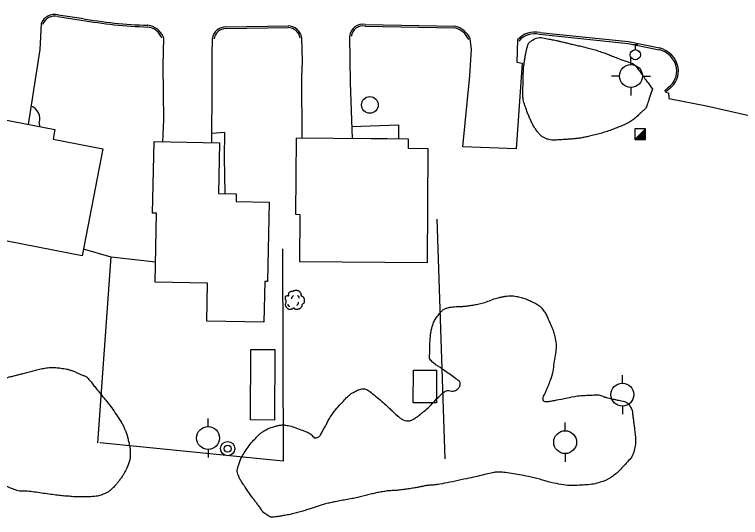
# Model space of a CAD drawing. Extents: x 2145380 to 2156929, y 139568 to 149130.
# Drawn here: x 2150031.7 to 2150285.2, y 143765.1 to 143940.8 of the extents above; entities that cross this region are included whole.
import ezdxf

# ---------------------------------------------------------------- set-up
doc = ezdxf.new("R2010")
doc.units = 0
for name, color, linetype in [('Default', 7, 'Continuous'), ('TOPO_Asphalt', 7, 'Continuous'), ('TOPO_Building', 7, 'Continuous'), ('TOPO_Curb Back', 7, 'Continuous'), ('TOPO_Fence', 7, 'Continuous'), ('TOPO_Misc', 7, 'Continuous'), ('TOPO_Power Pole', 7, 'Continuous'), ('TOPO_San Manhole', 7, 'Continuous'), ('TOPO_Sidewalk', 7, 'Continuous'), ('TOPO_Tree', 7, 'Continuous'), ('TOPO_Tree Line', 7, 'Continuous'), ('TOPO_Wall Freestanding', 7, 'Continuous'), ('TOPO_Water Fire Hydrant', 7, 'Continuous'), ('TOPO_Water Valve', 7, 'Continuous')]:
    doc.layers.add(name, color=color, linetype=linetype)

# ---------------------------------------------------------------- blocks, each defined once
blk = doc.blocks.new('TREE')
at = {"layer": 'TOPO_Tree'}
for points in [[(-14.1, -0.4), (-14.2, 0.5), (-14.4, 1.4), (-14.6, 2.3), (-14.8, 3.2), (-15.5, 4), (-15.7, 4.9), (-15.8, 5.6), (-15.7, 6.3), (-15.7, 7), (-15.6, 7.9), (-15.7, 8.8), (-15.1, 9.7), (-14.6, 10.4), (-13.8, 10.5), (-13, 10.7), (-12.2, 11), (-11.1, 10), (-10.4, 10.7), (-9.4, 11.7), (-10.3, 13.3), (-9.8, 14.4), (-9.6, 15.1), (-9.3, 15.9), (-8.8, 16.5), (-8.2, 17.3), (-7.5, 17.7), (-6.7, 18.1), (-6.1, 18.4), (-5.6, 18.6), (-5.1, 18.7), (-4.5, 18.7), (-4, 18.5), (-3.5, 18.1)], [(-3.5, 17.6), (-3.1, 18.3), (-2.6, 18.8), (-1.9, 19.2), (-1, 19.7), (-0.2, 20), (0.7, 20.2), (1.6, 20.5), (2.5, 20.8), (3.4, 20.8), (4.1, 20.7), (4.8, 20.5), (5.5, 20.2), (6.4, 19.9), (7.3, 19.7), (8.2, 19.2), (9.4, 18.4), (10, 17.2), (10.8, 16), (11.2, 15.3), (11.6, 14.6), (11.9, 13.9), (12.2, 13.1), (11.4, 12), (11.9, 11.2), (12, 11), (12.2, 10.9), (12.4, 10.7), (12.9, 10.4), (13.5, 10), (14, 9.7), (14.7, 9.2), (15.4, 8.7), (16.1, 8.1), (16.7, 7.5), (16.9, 6.7), (17.1, 6), (17.6, 4.4), (17.7, 2.8), (17.7, 1.2), (17.7, -0.2), (17.8, -2.2), (16.6, -3), (15.5, -3.8), (14.3, -4.6), (13.2, -5.3)], [(13.2, -5.3), (13.3, -5.8), (13.4, -6.3), (13.4, -6.7), (13.8, -8.5), (12.2, -10), (10.8, -11.5), (10, -12.3), (9.1, -12.8), (8.2, -13.1), (6, -13.8), (3.3, -13.6), (1.3, -13.1), (0.5, -12.9), (-0.1, -11.4), (-0.8, -11.5), (-2, -11.6), (-3.3, -12.8), (-4.5, -13.1), (-6.1, -13.5), (-7.8, -14), (-9.3, -13.6), (-11.4, -13.1), (-12.8, -11.4), (-14.1, -9.4), (-15.3, -7.3), (-15.6, -5.1), (-15.1, -3), (-14.9, -1.9), (-13.9, -0.8), (-13.5, 0.1)], [(-4.2, 5.1), (-4.5, 6.1), (-4.3, 7.2), (-3.8, 8.2), (-3.3, 9.3), (-2.7, 10.3), (-1.6, 11)], [(5.9, 11.2), (6.5, 10.7), (7, 10.2), (7.4, 9.5), (7.9, 8.6), (8.3, 7.6), (8.5, 6.6)], [(-11.4, -4.5), (-11.5, -5.4), (-11, -6.3), (-10.1, -7.2), (-9.3, -8), (-8.5, -8.3), (-7.7, -8.1)], [(4.8, -6.3), (5.7, -5.7), (6.3, -4.9), (6.8, -3.9), (7.4, -2.8), (7.6, -1.7), (7.5, -0.6)]]:
    blk.add_open_spline(points, degree=3, dxfattribs=at)
blk = doc.blocks.new('POWPOL')
at = {"layer": 'TOPO_Power Pole'}
for p, q in [((0, 10.16), (0, 17.34)), ((0, -10.16), (0, -17.34))]:
    blk.add_line(p, q, dxfattribs=at)
blk.add_circle((0, 0), 10.16, dxfattribs=at)
blk = doc.blocks.new('FIRHYD')
at = {"layer": 'TOPO_Water Fire Hydrant'}
for p, q in [((-0.02, 10.16), (-0.03, 17.34)), ((10.16, 0.02), (17.34, 0.03)), ((-10.16, -0.02), (-17.34, -0.03)), ((0.02, -10.16), (0.03, -17.34))]:
    blk.add_line(p, q, dxfattribs=at)
blk.add_circle((0, 0), 10.16, dxfattribs=at)
blk = doc.blocks.new('WATVAL')
at = {"layer": 'Default'}
for p, q in [((-2.25, 9), (2.25, 9)), ((0, 4.5), (0, 9))]:
    blk.add_line(p, q, dxfattribs=at)
blk.add_circle((0, 0), 4.5, dxfattribs=at)
blk = doc.blocks.new('EXMHSS')
at = {"layer": 'Default'}
for radius in [6.3, 3.13]:
    blk.add_circle((0, 0), radius, dxfattribs=at)

msp = doc.modelspace()

# ---------------------------------------------------------------- linework, layer by layer
at = {"layer": 'TOPO_Asphalt'}
for points in [[(2150041, 143937.58), (2150040.62, 143928.64), (2150036.56, 143902.45)], [(2150083.74, 143932.76), (2150083.48, 143922.9), (2150083.7, 143904.03), (2150083.37, 143896.39)], [(2150100.64, 143896.05), (2150100.7, 143916.09), (2150100.79, 143926.8), (2150100.8, 143932.4)], [(2150132.1, 143897.62), (2150132.05, 143919.07), (2150132.25, 143924.57), (2150132.06, 143932.72)], [(2150148.7, 143933.24), (2150148.95, 143916.98), (2150149.56, 143897.48)], [(2150207.34, 143931.97), (2150207.1, 143924.24), (2150208.99, 143923.81), (2150206.81, 143893.93), (2150188.28, 143894.58), (2150190.71, 143919.4), (2150191.28, 143928.73), (2150190.84, 143932.31)], [(2150259.02, 143913.65), (2150260.01, 143913.51), (2150260.09, 143911.49), (2150273.24, 143908.93), (2150289.75, 143905.24), (2150288.43, 143907.96)]]:
    msp.add_lwpolyline(points, dxfattribs=at)
at = {"layer": 'TOPO_Building'}
for points in [[(2150062.6, 143893.96), (2150055.4, 143856.58), (2150024.29, 143862.58), (2150027.24, 143877.91), (2150011.36, 143880.97), (2150016.26, 143906.37), (2150045.86, 143900.66), (2150045.22, 143897.31)], [(2150080.85, 143847.39), (2150081.32, 143871.38), (2150079.94, 143871.41), (2150080.44, 143896.45), (2150103.27, 143896), (2150102.92, 143878.35), (2150109.16, 143878.23), (2150109.11, 143875.54), (2150120.63, 143875.31), (2150120.08, 143847.53), (2150119.09, 143847.55), (2150118.81, 143833.34), (2150098.86, 143833.73), (2150099.12, 143847.03)], [(2150131.18, 143854.54), (2150175.86, 143854.18), (2150176.19, 143893.93), (2150169.25, 143893.99), (2150169.27, 143897.32), (2150130.07, 143897.64), (2150129.85, 143871.04), (2150131.31, 143871.02)], [(2150122.62, 143823.78), (2150122.44, 143799.17), (2150114.09, 143799.23), (2150114.28, 143823.84)], [(2150170.95, 143805.21), (2150171, 143816.61), (2150179.06, 143816.57), (2150179.01, 143805.18)]]:
    msp.add_lwpolyline(points, close=True, dxfattribs=at)
at = {"layer": 'TOPO_Curb Back'}
for points in [[(2150046.86, 143940.09), (2150055.05, 143938.91)], [(2150046.97, 143940.68), (2150055.15, 143939.5)], [(2150105.57, 143936.52), (2150127.25, 143936.88)], [(2150154.16, 143937.36), (2150185.41, 143936.72)], [(2150105.57, 143935.92), (2150127.24, 143936.28)], [(2150154.1, 143936.76), (2150185.35, 143936.12)], [(2150215.11, 143934.5), (2150246.09, 143931.35), (2150256.92, 143929.14)], [(2150215.01, 143933.91), (2150246, 143930.76), (2150256.79, 143928.55)], [(2150260.05, 143915.4), (2150258.61, 143914.1)], [(2150260.44, 143914.94), (2150259.02, 143913.65)]]:
    msp.add_lwpolyline(points, dxfattribs=at)
for centre, radius, start, end in [((2150045.74, 143935.76), 5.08, 75.9363, 158.963), ((2150045.74, 143935.76), 4.48, 75.5566, 158.963), ((2150083.46, 144097.11), 160.13, 259.8161, 268.1327), ((2150083.46, 144097.11), 160.73, 259.8198, 268.1235), ((2150077.47, 143930.42), 6.69, 20.4531, 83.339), ((2150127.08, 143931.82), 5.06, 10.2199, 88.0955), ((2150153.35, 143932.75), 4.68, 80.0979, 173.9872), ((2150153.35, 143932.75), 4.08, 79.4769, 173.9872), ((2150077.47, 143930.42), 6.09, 20.4531, 83.1084), ((2150105.55, 143931.72), 4.8, 89.8448, 171.8047), ((2150105.55, 143931.72), 4.2, 89.7686, 171.8047), ((2150127.08, 143931.82), 4.46, 10.2199, 87.9095), ((2150183.93, 143929.35), 6.92, 23.1623, 78.165), ((2150183.93, 143929.35), 7.52, 23.1623, 78.6005), ((2150213.33, 143926.77), 7.93, 77.0757, 139.0313), ((2150213.33, 143926.77), 7.33, 76.7899, 139.0313), ((2150254.79, 143920.59), 8.21, 11.0952, 75.8763), ((2150254.79, 143920.59), 8.81, 10.9703, 75.9655), ((2150255.53, 143921.22), 7.37, 307.8373, 7.4212), ((2150255.53, 143921.22), 7.97, 307.998, 7.5598)]:
    msp.add_arc(centre, radius, start, end, dxfattribs=at)
at = {"layer": 'TOPO_Fence'}
for p, q in [((2150182.09, 143785.61), (2150179.29, 143869.29)), ((2150065.53, 143856.09), (2150055.84, 143858.9))]:
    msp.add_line(p, q, dxfattribs=at)
for points in [[(2150125.31, 143858.92), (2150125.48, 143784.77), (2150061.51, 143791.19)], [(2150060.84, 143791.25), (2150065.52, 143856.14), (2150080.99, 143854.42)]]:
    msp.add_lwpolyline(points, dxfattribs=at)
at = {"layer": 'TOPO_Misc'}
for p, q in [((2150248.29, 143897.14), (2150252.02, 143900.89)), ((2150249.94, 143898.8), (2150252.02, 143898.8)), ((2150250.13, 143898.99), (2150252.02, 143898.99)), ((2150250.31, 143899.17), (2150252.02, 143899.17)), ((2150250.5, 143899.36), (2150252.02, 143899.36)), ((2150250.68, 143899.54), (2150252.02, 143899.54)), ((2150250.87, 143899.73), (2150252.02, 143899.73)), ((2150251.06, 143899.91), (2150252.02, 143899.91)), ((2150251.25, 143900.1), (2150252.02, 143900.1)), ((2150251.44, 143900.3), (2150252.02, 143900.3)), ((2150251.62, 143900.48), (2150252.02, 143900.48)), ((2150251.81, 143900.67), (2150252.02, 143900.67)), ((2150251.99, 143900.85), (2150252.02, 143900.85)), ((2150248.44, 143897.3), (2150252.03, 143897.3)), ((2150248.63, 143897.49), (2150252.03, 143897.49)), ((2150248.82, 143897.67), (2150252.03, 143897.67)), ((2150249.01, 143897.86), (2150252.03, 143897.86)), ((2150249.19, 143898.05), (2150252.03, 143898.05)), ((2150249.38, 143898.24), (2150252.03, 143898.24)), ((2150249.57, 143898.43), (2150252.03, 143898.43)), ((2150249.75, 143898.61), (2150252.02, 143898.61))]:
    msp.add_line(p, q, dxfattribs=at)
msp.add_lwpolyline([(2150252.03, 143897.15), (2150252.02, 143900.89), (2150248.28, 143900.88), (2150248.29, 143897.14), (2150252.03, 143897.15)], dxfattribs=at)
at = {"layer": 'TOPO_Sidewalk'}
for points in [[(2150040.4, 143902.96), (2150040.48, 143901.7)], [(2150149.42, 143901.72), (2150165.76, 143902.3), (2150165.73, 143897.35)], [(2150105.06, 143890.93), (2150105.13, 143899.66), (2150100.65, 143899.3)], [(2150150.05, 143897.48), (2150161.57, 143897.58), (2150161.56, 143897.38)]]:
    msp.add_lwpolyline(points, dxfattribs=at)
msp.add_arc((2150035.76, 143904.39), 4.85, 342.8084, 68.2542, dxfattribs=at)
at = {"layer": 'TOPO_Tree Line'}
for points in [[(2150254.45, 143914.78), (2150252.79, 143917.08), (2150251.13, 143919.38), (2150249.47, 143921.68), (2150247.83, 143923.95), (2150244.64, 143924.54), (2150242.05, 143925.62), (2150240.41, 143926.31), (2150238.79, 143927.01), (2150237.12, 143927.57), (2150235.31, 143928.18), (2150233.5, 143928.79), (2150231.64, 143929.23), (2150229.9, 143929.64), (2150228.15, 143930.03), (2150226.4, 143930.44), (2150224.92, 143930.79), (2150223.45, 143931.15), (2150221.97, 143931.5), (2150220.97, 143931.74), (2150219.95, 143931.93), (2150218.94, 143932.13), (2150216.71, 143932.57), (2150214.34, 143933.05), (2150212.14, 143931.57), (2150211.12, 143930.89), (2150210.82, 143929.86), (2150210.57, 143928.83), (2150210.31, 143927.72), (2150210.07, 143926.62), (2150209.91, 143925.5), (2150209.71, 143924.12), (2150209.46, 143922.75), (2150209.39, 143921.37), (2150209.33, 143920.15), (2150209.32, 143918.92), (2150209.29, 143917.7), (2150209.24, 143915.94), (2150209.19, 143914.18), (2150209.22, 143912.42), (2150209.25, 143910.71), (2150209.91, 143909.08), (2150210.48, 143907.44), (2150210.96, 143906.06), (2150211.51, 143904.76), (2150212.13, 143903.45), (2150212.7, 143902.23), (2150213.38, 143901.12), (2150214.21, 143900.01), (2150215, 143898.95), (2150215.93, 143898.1), (2150217.17, 143897.56), (2150218.2, 143897.11), (2150219.25, 143896.92), (2150220.32, 143896.96), (2150221.25, 143897), (2150222.18, 143897.04), (2150223.12, 143897.11), (2150224.64, 143897.22), (2150226.16, 143897.31), (2150227.69, 143897.47), (2150229.11, 143897.61), (2150230.52, 143897.89), (2150231.92, 143898.2), (2150233.89, 143898.63), (2150235.84, 143899.13), (2150237.76, 143899.74), (2150239.52, 143900.3), (2150241.24, 143900.96), (2150242.96, 143901.62), (2150244, 143902.03), (2150245.02, 143902.46), (2150246.01, 143902.98), (2150246.8, 143903.39), (2150247.49, 143903.92), (2150248.17, 143904.48), (2150248.85, 143905.05), (2150249.48, 143905.65), (2150250.1, 143906.28), (2150250.99, 143907.16), (2150252.1, 143907.95), (2150252.5, 143909.13), (2150253.15, 143911.01), (2150253.8, 143912.9), (2150254.45, 143914.78)], [(2150228.19, 143807.64), (2150225.3, 143807.05), (2150222.41, 143806.47), (2150219.52, 143805.88), (2150218.4, 143805.65), (2150216.15, 143805.6), (2150216.17, 143806.67), (2150216.18, 143807.45), (2150216.8, 143808.24), (2150217.11, 143809.02), (2150217.54, 143810.1), (2150217.98, 143811.17), (2150218.41, 143812.25), (2150219.45, 143814.85), (2150219.82, 143817.67), (2150220.27, 143820.43), (2150220.68, 143823.03), (2150220.92, 143825.74), (2150220.36, 143828.33), (2150219.99, 143830.04), (2150219.27, 143831.63), (2150218.56, 143833.25), (2150217.91, 143834.75), (2150217.31, 143836.17), (2150216.32, 143837.51), (2150215.22, 143839), (2150213.7, 143839.89), (2150212.04, 143840.68), (2150210.32, 143841.49), (2150208.61, 143842.08), (2150206.77, 143842.38), (2150205.91, 143842.52), (2150205.04, 143842.59), (2150204.19, 143842.51), (2150203.04, 143842.4), (2150201.89, 143842.22), (2150200.76, 143841.93), (2150198.55, 143841.36), (2150196.5, 143840.37), (2150194.29, 143839.84), (2150192.65, 143839.46), (2150191, 143839.16), (2150189.33, 143838.99), (2150188.18, 143838.87), (2150187.03, 143838.87), (2150185.88, 143838.79), (2150184.8, 143838.7), (2150183.73, 143838.58), (2150182.66, 143838.29), (2150181.64, 143838.01), (2150180.88, 143837.26), (2150180.17, 143836.42), (2150179.01, 143835.04), (2150178.13, 143833.65), (2150177.62, 143832), (2150177.28, 143830.87), (2150177.07, 143829.75), (2150176.94, 143828.6), (2150176.78, 143827.06), (2150176.75, 143825.51), (2150176.75, 143823.96), (2150176.75, 143822.47), (2150176.37, 143820.65), (2150177.55, 143819.54), (2150178.66, 143818.51), (2150179.81, 143817.89), (2150180.94, 143817.08), (2150182.85, 143815.71), (2150184.8, 143814.37), (2150186.7, 143813), (2150187.5, 143812.43), (2150187.21, 143810.69), (2150186.45, 143810.06), (2150185.08, 143808.93), (2150182.62, 143809.82), (2150181.32, 143808.66), (2150179.15, 143806.74), (2150177.22, 143804.4), (2150174.98, 143802.49), (2150173.86, 143801.53), (2150172.77, 143800.63), (2150171.48, 143799.78), (2150170.57, 143799.18), (2150169.43, 143798.73), (2150168.48, 143798.94), (2150167.46, 143799.15), (2150166.41, 143799.77), (2150165.55, 143800.52), (2150164.27, 143801.63), (2150163.15, 143802.8), (2150161.92, 143803.92), (2150159.88, 143805.77), (2150157.83, 143807.55), (2150155.64, 143809.23), (2150154.44, 143810.15), (2150152.47, 143810.11), (2150151.15, 143809.43), (2150149.65, 143808.66), (2150148.27, 143807.65), (2150147.07, 143806.37), (2150145.12, 143804.31), (2150143.35, 143802.3), (2150141.85, 143799.98), (2150141.02, 143798.7), (2150140.47, 143797.32), (2150139.68, 143796), (2150139.04, 143794.93), (2150138.41, 143793.49), (2150137.44, 143793.07), (2150136.39, 143792.63), (2150135.17, 143794.47), (2150133.92, 143794.94), (2150131.67, 143795.79), (2150129.43, 143796.74), (2150127.1, 143797.25), (2150125.86, 143797.52), (2150124.54, 143797.41), (2150123.29, 143797.12), (2150121.73, 143796.76), (2150120.27, 143796.23), (2150118.87, 143795.35), (2150117.81, 143794.68), (2150116.93, 143793.93), (2150116.08, 143793.04), (2150114.33, 143791.18), (2150112.88, 143789.28), (2150111.54, 143787.08), (2150110.73, 143785.75), (2150110.21, 143784.36), (2150109.8, 143782.9), (2150109.57, 143782.09), (2150109.45, 143781.17), (2150109.72, 143780.37), (2150110.14, 143779.14), (2150110.73, 143777.97), (2150111.46, 143776.9), (2150112.47, 143775.39), (2150113.48, 143773.91), (2150114.55, 143772.45), (2150115.32, 143771.39), (2150116.12, 143770.35), (2150116.91, 143769.3), (2150117.79, 143768.14), (2150118.43, 143766.98), (2150119.79, 143766.03), (2150121.2, 143765.03), (2150122.83, 143765.33), (2150124.32, 143765.57), (2150126.11, 143765.86), (2150127.92, 143766.14), (2150129.69, 143766.63), (2150131.47, 143767.12), (2150133.22, 143767.61), (2150134.97, 143768.15), (2150136.35, 143768.57), (2150137.69, 143769.1), (2150139.08, 143769.5), (2150140.76, 143769.99), (2150142.47, 143770.37), (2150144.19, 143770.73), (2150146.33, 143771.17), (2150148.49, 143771.47), (2150150.63, 143771.94), (2150152.44, 143772.33), (2150154.22, 143772.84), (2150156.03, 143773.26), (2150157.69, 143773.64), (2150159.35, 143774.01), (2150161.03, 143774.26), (2150162.72, 143774.52), (2150164.43, 143774.49), (2150166.12, 143774.7), (2150167.94, 143774.93), (2150169.74, 143775.18), (2150171.55, 143775.47), (2150172.88, 143775.69), (2150174.18, 143776.03), (2150175.51, 143776.25), (2150176.94, 143776.48), (2150178.41, 143776.45), (2150179.83, 143776.71), (2150183.71, 143777.42), (2150187.57, 143778.26), (2150191.42, 143779.08), (2150193.92, 143779.61), (2150196.38, 143780.27), (2150198.89, 143780.79), (2150199.81, 143780.99), (2150200.78, 143781.02), (2150201.72, 143780.94), (2150204.53, 143780.69), (2150207.32, 143780.19), (2150210.11, 143779.65), (2150214.12, 143778.85), (2150217.98, 143777.52), (2150222, 143776.78), (2150224.71, 143776.27), (2150227.51, 143776.29), (2150230.24, 143776.45), (2150232.64, 143776.58), (2150234.99, 143777.02), (2150237.33, 143777.81), (2150238.27, 143778.13), (2150239.1, 143778.58), (2150239.93, 143779.14), (2150241.65, 143780.33), (2150243.06, 143781.64), (2150244.48, 143783.21), (2150246.1, 143784.99), (2150247.66, 143786.79), (2150248.17, 143789.09), (2150248.63, 143791.18), (2150248.48, 143793.31), (2150248.25, 143795.4), (2150248.08, 143796.93), (2150247.87, 143798.47), (2150247.64, 143800), (2150247.46, 143801.21), (2150247.51, 143802.42), (2150246.86, 143803.57), (2150245.83, 143805.41), (2150243.61, 143805.84), (2150241.72, 143806.28), (2150240.76, 143806.51), (2150239.78, 143806.7), (2150238.82, 143806.93), (2150237.43, 143807.26), (2150236.08, 143808.04), (2150234.65, 143807.96), (2150232.49, 143807.86), (2150230.34, 143807.75), (2150228.19, 143807.64), (2150228.19, 143807.64)], [(2150027.08, 143776.77), (2150028.57, 143776.16), (2150030.05, 143775.56), (2150031.53, 143774.95), (2150033.52, 143774.14), (2150035.8, 143774.42), (2150037.93, 143774.12), (2150040.53, 143773.75), (2150043.13, 143773.36), (2150045.74, 143773.01), (2150047.75, 143772.73), (2150049.77, 143772.6), (2150051.78, 143772.44), (2150053.89, 143772.27), (2150056, 143772.32), (2150058.11, 143772.38), (2150059.82, 143772.44), (2150061.5, 143772.73), (2150063.14, 143773.41), (2150064.13, 143773.82), (2150064.94, 143774.42), (2150065.72, 143775.13), (2150066.39, 143775.74), (2150067.01, 143776.36), (2150067.57, 143777.07), (2150068.38, 143778.09), (2150069.12, 143779.13), (2150069.81, 143780.24), (2150070.31, 143781.06), (2150070.71, 143781.88), (2150071.09, 143782.79), (2150071.66, 143784.17), (2150072.08, 143785.58), (2150072.15, 143787.02), (2150072.21, 143788.47), (2150071.96, 143789.96), (2150071.63, 143791.41), (2150071.31, 143792.8), (2150070.99, 143794.14), (2150070.45, 143795.46), (2150069.9, 143796.78), (2150069.28, 143798.03), (2150068.5, 143799.21), (2150066.9, 143801.62), (2150065.29, 143804), (2150063.48, 143806.24), (2150062.49, 143807.45), (2150061.5, 143808.66), (2150060.52, 143809.87), (2150059.47, 143811.16), (2150058.49, 143812.47), (2150057.41, 143813.74), (2150056.75, 143814.52), (2150055.65, 143814.75), (2150054.71, 143815.17), (2150053.53, 143815.71), (2150052.38, 143816.26), (2150051.13, 143816.65), (2150050.06, 143816.99), (2150048.97, 143817.16), (2150047.86, 143817.3), (2150047.03, 143817.41), (2150046.19, 143817.49), (2150045.36, 143817.5), (2150044.33, 143817.52), (2150043.3, 143817.48), (2150042.27, 143817.29), (2150041.38, 143817.13), (2150040.51, 143816.94), (2150039.64, 143816.72), (2150037.87, 143816.26), (2150036.1, 143815.79), (2150034.33, 143815.34), (2150033.07, 143815.02), (2150031.81, 143814.7), (2150030.55, 143814.37), (2150028.28, 143813.79), (2150026.02, 143813.21), (2150023.76, 143812.62), (2150021.83, 143812.12), (2150019.94, 143811.49), (2150018.04, 143810.9), (2150016.86, 143810.52), (2150015.71, 143810.09), (2150014.56, 143809.63), (2150013.06, 143809.02), (2150011.64, 143808.26), (2150010.31, 143807.31), (2150009.34, 143806.62), (2150008.49, 143805.84), (2150007.66, 143805), (2150007.03, 143804.37), (2150006.46, 143803.71), (2150005.89, 143803.02), (2150004.62, 143801.45), (2150003.54, 143799.85), (2150002.61, 143798.01), (2150002.08, 143796.96), (2150001.78, 143795.87), (2150001.65, 143794.73), (2150001.55, 143793.87), (2150001.54, 143793.01), (2150001.59, 143792.15), (2150001.65, 143791.15), (2150001.81, 143790.15), (2150001.98, 143789.15), (2150002.2, 143787.84), (2150002.32, 143786.52), (2150003.27, 143785.4), (2150004.12, 143784.4), (2150005.23, 143784.06), (2150006.34, 143783.69), (2150008.09, 143783.1), (2150009.86, 143782.55), (2150011.61, 143781.94), (2150014.43, 143780.97), (2150017.22, 143779.92), (2150020.06, 143779.01), (2150022.4, 143778.26), (2150024.74, 143777.51), (2150027.08, 143776.77)]]:
    msp.add_open_spline(points, degree=3, dxfattribs=at)
at = {"layer": 'TOPO_Wall Freestanding'}
msp.add_line((2150105.31, 143878.3), (2150105.06, 143890.92), dxfattribs=at)
msp.add_circle((2150155.78, 143909.25), 2.91, dxfattribs=at)

# ---------------------------------------------------------------- block references
at = {"layer": 'TOPO_Power Pole', "xscale": 0.39370000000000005, "yscale": 0.3937000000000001}
for p in [(2150243.94, 143808.06), (2150099.32, 143792.88), (2150223.95, 143791.44)]:
    msp.add_blockref('POWPOL', p, dxfattribs=at)
at = {"layer": 'TOPO_San Manhole', "xscale": 0.39370000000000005, "yscale": 0.3937000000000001}
msp.add_blockref('EXMHSS', (2150106.15, 143789.18), dxfattribs=at)
at = {"layer": 'TOPO_Tree', "xscale": 0.19685000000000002, "yscale": 0.19685000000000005}
msp.add_blockref('TREE', (2150129.4, 143840.5), dxfattribs=at)
at = {"layer": 'TOPO_Water Fire Hydrant', "xscale": 0.39370000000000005, "yscale": 0.3937000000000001}
msp.add_blockref('FIRHYD', (2150246.91, 143919.34), dxfattribs=at)
at = {"layer": 'TOPO_Water Valve', "xscale": 0.39370000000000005, "yscale": 0.3937000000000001}
msp.add_blockref('WATVAL', (2150248.45, 143926.78), dxfattribs=at)

doc.saveas('drawing.dxf')
